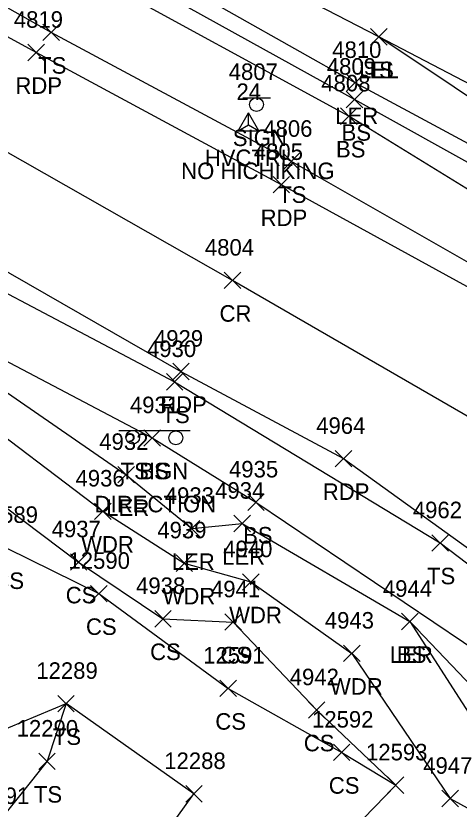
# Model space of a CAD drawing. Extents: x 1462089 to 1464015, y 730534 to 736144.
# Drawn here: x 1462409.2 to 1462462.9, y 731687.6 to 731783.6 of the extents above; entities that cross this region are included whole.
import ezdxf

# ---------------------------------------------------------------- set-up
doc = ezdxf.new("R2010")
doc.units = 0
for name, color, linetype in [('C_A', 7, 'Continuous'), ('C_I', 7, 'Continuous'), ('CPSM', 7, 'Continuous'), ('L_A', 7, 'Continuous'), ('L_I', 7, 'Continuous'), ('L_TIC', 7, 'Continuous'), ('LARO', 7, 'Continuous'), ('LAWA', 7, 'Continuous'), ('LELB', 7, 'Continuous'), ('P_A', 7, 'Continuous'), ('P_I', 7, 'Continuous'), ('P_TIC', 7, 'Continuous'), ('PET', 7, 'Continuous'), ('PRC', 7, 'Continuous'), ('S_A', 7, 'Continuous'), ('S_C', 7, 'Continuous'), ('S_I', 7, 'Continuous'), ('SSGN', 7, 'Continuous')]:
    doc.layers.add(name, color=color, linetype=linetype)

msp = doc.modelspace()

# ---------------------------------------------------------------- linework, layer by layer
at = {"layer": 'CPSM'}
for p, q in [((1462436.158, 731769.741), (1462437.408, 731771.906)), ((1462438.658, 731769.741), (1462437.408, 731771.906)), ((1462437.409, 731770.462), (1462437.408, 731771.906)), ((1462436.158, 731769.741), (1462437.409, 731770.462)), ((1462437.409, 731770.462), (1462437.409, 731770.462)), ((1462437.409, 731770.462), (1462438.658, 731769.741)), ((1462436.158, 731769.741), (1462438.658, 731769.741))]:
    msp.add_line(p, q, dxfattribs=at)
at = {"layer": 'L_TIC'}
for points in [[(1462412.525, 731780.645), (1462414.525, 731782.645)], [(1462414.525, 731780.645), (1462412.525, 731782.645)], [(1462452.165, 731780.101), (1462454.165, 731782.101)], [(1462454.165, 731780.101), (1462452.165, 731782.101)], [(1462452.165, 731780.101), (1462454.165, 731782.101)], [(1462454.165, 731780.101), (1462452.165, 731782.101)], [(1462449.311, 731774.549), (1462451.311, 731776.549)], [(1462451.311, 731774.549), (1462449.311, 731776.549)], [(1462449.22, 731772.53), (1462451.22, 731774.53)], [(1462451.22, 731772.53), (1462449.22, 731774.53)], [(1462448.545, 731770.505), (1462450.545, 731772.505)], [(1462450.545, 731770.505), (1462448.545, 731772.505)], [(1462441.582, 731765.007), (1462443.582, 731767.007)], [(1462443.582, 731765.007), (1462441.582, 731767.007)], [(1462427.457, 731738.343), (1462429.457, 731740.343)], [(1462429.457, 731738.343), (1462427.457, 731740.343)], [(1462424.739, 731731.543), (1462426.739, 731733.543)], [(1462426.739, 731731.543), (1462424.739, 731733.543)], [(1462421.595, 731727.101), (1462423.595, 731729.101)], [(1462423.595, 731727.101), (1462421.595, 731729.101)], [(1462437.297, 731723.765), (1462439.297, 731725.765)], [(1462439.297, 731723.765), (1462437.297, 731725.765)], [(1462418.775, 731722.669), (1462420.775, 731724.669)], [(1462420.775, 731722.669), (1462418.775, 731724.669)], [(1462435.62, 731721.191), (1462437.62, 731723.191)], [(1462437.62, 731721.191), (1462435.62, 731723.191)], [(1462429.525, 731720.568), (1462431.525, 731722.568)], [(1462431.525, 731720.568), (1462429.525, 731722.568)], [(1462459.592, 731718.83), (1462461.592, 731720.83)], [(1462461.592, 731718.83), (1462459.592, 731720.83)], [(1462415.834, 731716.521), (1462417.834, 731718.521)], [(1462417.834, 731716.521), (1462415.834, 731718.521)], [(1462428.629, 731716.395), (1462430.629, 731718.395)], [(1462430.629, 731716.395), (1462428.629, 731718.395)], [(1462436.688, 731714.11), (1462438.688, 731716.11)], [(1462438.688, 731714.11), (1462436.688, 731716.11)], [(1462418.286, 731712.702), (1462420.286, 731714.702)], [(1462420.286, 731712.702), (1462418.286, 731714.702)], [(1462426.048, 731709.658), (1462428.048, 731711.658)], [(1462428.048, 731709.658), (1462426.048, 731711.658)], [(1462434.551, 731709.257), (1462436.551, 731711.257)], [(1462436.551, 731709.257), (1462434.551, 731711.257)], [(1462455.917, 731709.315), (1462457.917, 731711.315)], [(1462457.917, 731709.315), (1462455.917, 731711.315)], [(1462455.917, 731709.315), (1462457.917, 731711.315)], [(1462457.917, 731709.315), (1462455.917, 731711.315)], [(1462448.892, 731705.469), (1462450.892, 731707.469)], [(1462450.892, 731705.469), (1462448.892, 731707.469)], [(1462433.937, 731701.226), (1462435.937, 731703.226)], [(1462435.937, 731701.226), (1462433.937, 731703.226)], [(1462414.313, 731699.384), (1462416.313, 731701.384)], [(1462416.313, 731699.384), (1462414.313, 731701.384)], [(1462444.646, 731698.61), (1462446.646, 731700.61)], [(1462446.646, 731698.61), (1462444.646, 731700.61)], [(1462447.675, 731693.479), (1462449.675, 731695.479)], [(1462449.675, 731693.479), (1462447.675, 731695.479)], [(1462412.015, 731692.397), (1462414.015, 731694.397)], [(1462414.015, 731692.397), (1462412.015, 731694.397)], [(1462454.209, 731689.515), (1462456.209, 731691.515)], [(1462456.209, 731689.515), (1462454.209, 731691.515)], [(1462454.209, 731689.515), (1462456.209, 731691.515)], [(1462456.209, 731689.515), (1462454.209, 731691.515)], [(1462429.794, 731688.468), (1462431.794, 731690.468)], [(1462431.794, 731688.468), (1462429.794, 731690.468)], [(1462460.801, 731687.892), (1462462.801, 731689.892)], [(1462462.801, 731687.892), (1462460.801, 731689.892)]]:
    msp.add_lwpolyline(points, dxfattribs=at)
at = {"layer": 'LARO'}
for points in [[(1462507.883, 731744.526), (1462450.311, 731775.549), (1462421.09, 731792.024), (1462383.147, 731817.281), (1462343.026, 731835.208), (1462330.229, 731836.787), (1462309.433, 731850.012), (1462291.708, 731856.717), (1462287.228, 731867.121), (1462273.226, 731873.688), (1462237.681, 731889.417), (1462235.77, 731893.242), (1462219.832, 731900.017)], [(1462507.883, 731744.526), (1462453.165, 731781.101), (1462424.336, 731796.043), (1462385.136, 731822.278)], [(1462346.484, 731772.245), (1462377.204, 731754.639), (1462387.4, 731743.258), (1462405.336, 731739.989), (1462422.595, 731728.101), (1462430.525, 731721.568), (1462436.62, 731722.191), (1462456.917, 731710.315), (1462466.227, 731695.84), (1462493.617, 731678.674), (1462505.155, 731669.137), (1462520.606, 731652.722), (1462532.459, 731644.31), (1462542.472, 731620.329), (1462550.678, 731609.71), (1462554.342, 731599.778), (1462565.778, 731588.089), (1462568.931, 731580.005), (1462570.713, 731566.112), (1462578.995, 731548.691), (1462583.025, 731541.222), (1462579.132, 731509.105)]]:
    msp.add_lwpolyline(points, dxfattribs=at)
at = {"layer": 'LAWA'}
msp.add_lwpolyline([(1462353.486, 731759.008), (1462368.091, 731753.052), (1462369.061, 731740.918), (1462384.402, 731732.963), (1462402.803, 731736.533), (1462419.775, 731723.669), (1462429.629, 731717.395), (1462437.688, 731715.11), (1462449.892, 731706.469), (1462461.801, 731688.892), (1462471.295, 731683.685), (1462488.007, 731676.157), (1462499.088, 731668.041), (1462511.531, 731650.799), (1462524.054, 731638.685), (1462541.013, 731619.326), (1462554.07, 731597.956), (1462563.813, 731586.287), (1462560.655, 731583.026), (1462552.367, 731581.915), (1462545.438, 731587.026), (1462537.068, 731601.683)], dxfattribs=at)
at = {"layer": 'LELB'}
for points in [[(1462569.373, 731706.836), (1462531.677, 731726.05), (1462524.25, 731728.513), (1462500.438, 731745.58), (1462450.22, 731773.53), (1462419.067, 731790.785), (1462380.711, 731813.21), (1462346.75, 731832.402), (1462330.229, 731836.787), (1462307.978, 731847.83), (1462291.708, 731856.717), (1462268.537, 731871.03), (1462237.681, 731889.417), (1462219.832, 731900.017)], [(1462613.389, 731679.505), (1462598.398, 731686.466), (1462567.895, 731701.604), (1462529.842, 731722.48), (1462491.48, 731745.682), (1462449.545, 731771.505), (1462417.875, 731788.806), (1462379.799, 731809.964), (1462344.574, 731829.112), (1462328.673, 731833.317), (1462305.701, 731845.218), (1462269.244, 731870.049), (1462218.826, 731891.548)], [(1462622.282, 731670.344), (1462611.597, 731673.466), (1462596.946, 731683.413), (1462565.157, 731698.96), (1462527.268, 731718.561), (1462487.495, 731740.341), (1462442.582, 731766.007), (1462413.525, 731781.645), (1462376.484, 731802.594), (1462341.982, 731823.057), (1462326.973, 731829.387), (1462303.274, 731841.823), (1462263.65, 731864.108), (1462214.584, 731889.972)], [(1462199.973, 731862.797), (1462226.522, 731848.633), (1462244.469, 731839.44), (1462279.961, 731820.277), (1462307.49, 731805.659), (1462330.44, 731793.577), (1462345.388, 731783.622), (1462390.349, 731759.437), (1462428.457, 731739.343), (1462460.592, 731719.83), (1462475.515, 731708.509), (1462501.897, 731689.799), (1462542.27, 731667.043), (1462570.627, 731642.981), (1462603.035, 731612.581), (1462606.866, 731588.462), (1462599.353, 731546.54), (1462591.287, 731500.049)], [(1462196.85, 731857.082), (1462222.521, 731842.68), (1462241.449, 731834.045), (1462277.078, 731814.636), (1462306.352, 731803.064), (1462327.991, 731787.746), (1462342.712, 731777.977), (1462385.977, 731753.494), (1462425.739, 731732.543), (1462438.297, 731724.765), (1462470.607, 731702.978), (1462495.486, 731681.644), (1462507.864, 731671.1)], [(1462654.346, 731747.3), (1462650.965, 731740.522), (1462643.338, 731714.062), (1462633.462, 731696.87), (1462607.502, 731713.567), (1462602.87, 731717.844), (1462590.973, 731719.946), (1462562.392, 731731.187), (1462539.589, 731742.632), (1462515.094, 731750.097), (1462501.746, 731755.776), (1462453.165, 731781.101)], [(1462384.402, 731732.963), (1462398.889, 731731.019), (1462416.834, 731717.521), (1462427.048, 731710.658), (1462435.551, 731710.257), (1462445.646, 731699.61)], [(1462408.08, 731719.263), (1462419.286, 731713.702), (1462434.937, 731702.226), (1462448.675, 731694.479), (1462455.209, 731690.515)], [(1462456.917, 731710.315), (1462468.72, 731697.986), (1462493.617, 731678.674)], [(1462423.479, 731679.306), (1462430.794, 731689.468), (1462415.313, 731700.384), (1462413.015, 731693.397), (1462406.447, 731685.234), (1462393.437, 731685.597)], [(1462396.211, 731692.395), (1462415.313, 731700.384)], [(1462455.209, 731690.515), (1462445.646, 731699.61)], [(1462455.209, 731690.515), (1462443.527, 731678.427), (1462451.303, 731670.942)]]:
    msp.add_lwpolyline(points, dxfattribs=at)
at = {"layer": 'P_TIC'}
for points in [[(1462410.696, 731778.205), (1462412.696, 731780.205)], [(1462412.696, 731778.205), (1462410.696, 731780.205)], [(1462440.378, 731762.202), (1462442.378, 731764.202)], [(1462442.378, 731762.202), (1462440.378, 731764.202)], [(1462434.457, 731750.62), (1462436.457, 731752.62)], [(1462436.457, 731750.62), (1462434.457, 731752.62)], [(1462428.222, 731739.598), (1462430.222, 731741.598)], [(1462430.222, 731739.598), (1462428.222, 731741.598)], [(1462447.896, 731729.041), (1462449.896, 731731.041)], [(1462449.896, 731729.041), (1462447.896, 731731.041)]]:
    msp.add_lwpolyline(points, dxfattribs=at)
at = {"layer": 'PET'}
for points in [[(1462649.924, 731672.978), (1462648.622, 731670.018), (1462644.733, 731666.506), (1462640.658, 731665.438), (1462632.189, 731665.686), (1462627.652, 731666.299), (1462622.43, 731667.797), (1462610.356, 731672.438), (1462596.858, 731679.698), (1462592.966, 731681.826), (1462560.829, 731698.765), (1462526.137, 731716.423), (1462486.234, 731738.583), (1462441.378, 731763.202), (1462411.696, 731779.205), (1462374.605, 731799.478), (1462337.978, 731819.635), (1462300.361, 731839.362), (1462261.238, 731860.693), (1462212.493, 731887.257)], [(1462201.656, 731866.043), (1462245.703, 731842.087), (1462281.75, 731822.984), (1462308.734, 731808.187), (1462347.652, 731787.037), (1462392.209, 731761.837), (1462429.222, 731740.598), (1462448.896, 731730.041), (1462477.729, 731709.286), (1462504.154, 731693.872), (1462543.73, 731671.863), (1462578.876, 731652.667), (1462581.934, 731651.196), (1462611.072, 731634.393), (1462616.428, 731629.037), (1462620.383, 731622.699), (1462623.597, 731614.859), (1462625.47, 731606.659), (1462626.295, 731597.635), (1462624.657, 731584.618)]]:
    msp.add_lwpolyline(points, dxfattribs=at)
at = {"layer": 'PRC'}
msp.add_lwpolyline([(1462639.27, 731636.282), (1462599.113, 731658.268), (1462566.099, 731677.208), (1462552.1, 731684.602), (1462518.562, 731703.479), (1462478.101, 731726.956), (1462435.457, 731751.62), (1462405.08, 731768.891), (1462368.877, 731789.488), (1462331.312, 731809.521), (1462292.586, 731830.435), (1462255.308, 731850.413), (1462206.41, 731876.974)], dxfattribs=at)
at = {"layer": 'SSGN'}
for p, q in [((1462436.713, 731773.737), (1462440.047, 731773.737)), ((1462438.36, 731772.904), (1462438.36, 731772.904)), ((1462421.722, 731733.464), (1462430.319, 731733.464)), ((1462425.744, 731732.56), (1462425.744, 731732.56))]:
    msp.add_line(p, q, dxfattribs=at)
for centre in [(1462438.36, 731772.904), (1462423.383, 731732.631), (1462428.598, 731732.561)]:
    msp.add_circle(centre, 0.833, dxfattribs=at)

# ---------------------------------------------------------------- texts
at = {"layer": 'C_A'}
msp.add_text('HVCTRL', height=2, dxfattribs=at).set_placement((1462432.102, 731765.462))
at = {"layer": 'C_I'}
msp.add_text('24', height=2, dxfattribs=at).set_placement((1462435.944, 731773.462))
at = {"layer": 'L_A'}
for s, p in [('TS', (1462411.935, 731776.645)), ('LEL', (1462450.802, 731776.101)), ('TS', (1462451.574, 731776.101)), ('LER', (1462447.893, 731770.549)), ('BS', (1462448.661, 731768.53)), ('BS', (1462447.986, 731766.505)), ('TS', (1462440.991, 731761.007)), ('TS', (1462426.867, 731734.343)), ('BS', (1462424.18, 731727.543)), ('LER', (1462420.178, 731723.101)), ('BS', (1462436.738, 731719.765)), ('WDR', (1462417.137, 731718.669)), ('LER', (1462428.108, 731716.568)), ('LER', (1462434.203, 731717.191)), ('TS', (1462459.002, 731714.83)), ('CS', (1462406.521, 731714.263)), ('CS', (1462415.275, 731712.521)), ('WDR', (1462426.991, 731712.395)), ('WDR', (1462435.05, 731710.11)), ('CS', (1462417.727, 731708.702)), ('CS', (1462425.489, 731705.658)), ('CS', (1462433.992, 731705.257)), ('LER', (1462454.499, 731705.315)), ('BS', (1462455.358, 731705.315)), ('WDR', (1462447.254, 731701.469)), ('CS', (1462433.378, 731697.226)), ('TS', (1462413.722, 731695.384)), ('CS', (1462444.087, 731694.61)), ('CS', (1462447.116, 731689.479)), ('TS', (1462411.424, 731688.397))]:
    msp.add_text(s, height=2, dxfattribs=at).set_placement(p)
at = {"layer": 'L_I'}
for s, p in [('4810', (1462447.531, 731778.549)), ('4809', (1462446.874, 731776.53)), ('4808', (1462446.206, 731774.505)), ('4806', (1462439.188, 731769.007)), ('4930', (1462425.111, 731742.343)), ('4931', (1462423.046, 731735.543)), ('4932', (1462419.335, 731731.101)), ('4935', (1462435.037, 731727.765)), ('4936', (1462416.46, 731726.669)), ('4934', (1462433.36, 731725.191)), ('4933', (1462427.266, 731724.568)), ('12589', (1462404.482, 731722.263)), ('4962', (1462457.285, 731722.83)), ('4937', (1462413.574, 731720.521)), ('4939', (1462426.362, 731720.395)), ('4940', (1462434.342, 731718.11)), ('12590', (1462415.609, 731716.702)), ('4938', (1462423.789, 731713.658)), ('4941', (1462432.858, 731713.257)), ('4944', (1462453.657, 731713.315)), ('4944', (1462453.657, 731713.315)), ('4943', (1462446.632, 731709.469)), ('12591', (1462431.913, 731705.226)), ('12289', (1462411.715, 731703.384)), ('4942', (1462442.387, 731702.61)), ('12592', (1462445.084, 731697.479)), ('12290', (1462409.338, 731696.397)), ('12593', (1462451.618, 731693.515)), ('12593', (1462451.618, 731693.515)), ('12288', (1462427.203, 731692.468)), ('4947', (1462458.541, 731691.892)), ('12291', (1462403.424, 731688.234)), ('12291', (1462403.424, 731688.234))]:
    msp.add_text(s, height=2, dxfattribs=at).set_placement(p)
at = {"layer": 'P_A'}
for s, p in [('RDP', (1462409.184, 731774.205)), ('RDP', (1462438.866, 731758.202)), ('CR', (1462433.89, 731746.62)), ('RDP', (1462426.71, 731735.598)), ('RDP', (1462446.384, 731725.041))]:
    msp.add_text(s, height=2, dxfattribs=at).set_placement(p)
at = {"layer": 'P_I'}
for s, p in [('4819', (1462408.995, 731782.205)), ('4805', (1462438.04, 731766.202)), ('4804', (1462432.119, 731754.62)), ('4929', (1462425.954, 731743.598)), ('4964', (1462445.589, 731733.041))]:
    msp.add_text(s, height=2, dxfattribs=at).set_placement(p)
at = {"layer": 'S_A'}
for s, p in [('SIGN', (1462435.498, 731767.884)), ('TSIGN', (1462421.92, 731727.543))]:
    msp.add_text(s, height=2, dxfattribs=at).set_placement(p)
at = {"layer": 'S_C'}
for s, p in [('NO HICHIKING', (1462429.247, 731763.884)), ('DIRECTION', (1462418.771, 731723.543))]:
    msp.add_text(s, height=2, dxfattribs=at).set_placement(p)
at = {"layer": 'S_I'}
for s, p in [('4807', (1462435.002, 731775.884)), ('4931', (1462423.046, 731735.543))]:
    msp.add_text(s, height=2, dxfattribs=at).set_placement(p)

doc.saveas('drawing.dxf')
